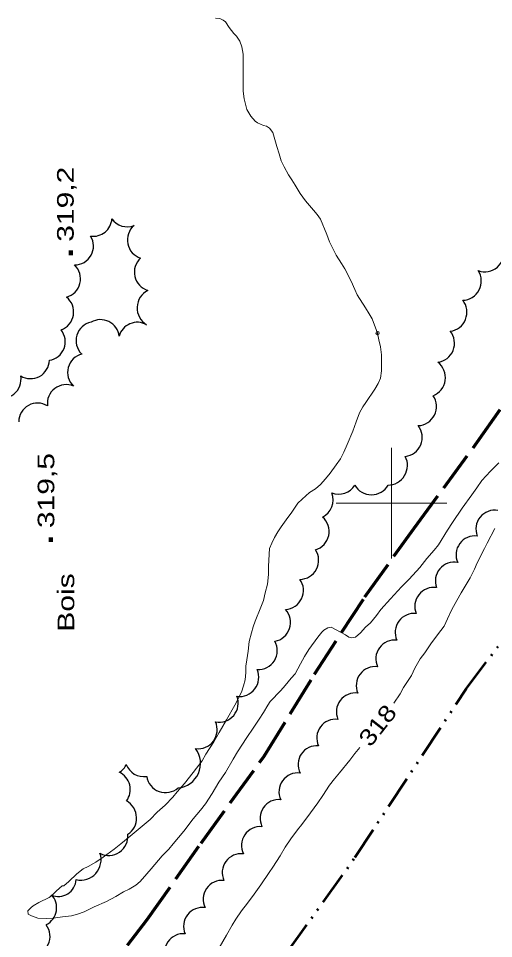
# Model space of a CAD drawing. Extents: x 240591 to 242335, y 5323482 to 5326937.
# Drawn here: x 241932.6 to 242018.5, y 5325921.4 to 5326087.5 of the extents above; entities that cross this region are included whole.
import ezdxf

# ---------------------------------------------------------------- set-up
doc = ezdxf.new("R2010")
doc.units = 0
doc.header["$LTSCALE"] = 1.2
doc.header["$PDMODE"] = 32
doc.header["$PDSIZE"] = 0.6
doc.linetypes.add('DASH_DOUBLE_DOT', pattern=[9.2, 5, -1.2, 0.3, -1.2, 0.3, -1.2])
doc.linetypes.add('LONG_DASHED', pattern=[7.5, 6, -1.5])
for name, color, linetype, lineweight in [('2', 7, 'Continuous', 13), ('22', 7, 'LONG_DASHED', 70), ('3', 7, 'Continuous', 140), ('4', 7, 'DASH_DOUBLE_DOT', 53), ('44', 7, 'Continuous', 25), ('61', 7, 'Continuous', 13)]:
    doc.layers.add(name, color=color, linetype=linetype, lineweight=lineweight)

msp = doc.modelspace()

# ---------------------------------------------------------------- linework, layer by layer
at = {"layer": '2', "linetype": 'LONG_DASHED'}
for points in [[(241997.5, 5326030.7), (241996.5, 5326033.3), (241996, 5326034.2), (241995.3, 5326035.3), (241993.8, 5326037.6), (241993.4, 5326038.6), (241992.7, 5326040.1), (241991.6, 5326042.3), (241991, 5326043.3), (241990, 5326044.8), (241989.4, 5326046), (241988.8, 5326047.2), (241988.3, 5326048.5), (241987.2, 5326051.3), (241986.6, 5326052.1), (241985.9, 5326052.9), (241984.5, 5326054.6), (241983.5, 5326055.9), (241982.6, 5326057.4), (241982, 5326058.4), (241981.4, 5326059.3), (241980.6, 5326060.7), (241980.1, 5326061.8), (241979.7, 5326063.1), (241979.3, 5326064.4), (241978.6, 5326066.9), (241978, 5326067.7), (241977.4, 5326068.1), (241976.9, 5326068.2), (241975.8, 5326068.7), (241975.4, 5326069), (241974.6, 5326069.9), (241973.9, 5326071.1), (241973.7, 5326071.8), (241973.4, 5326073), (241973.2, 5326074.4), (241973.2, 5326075.7), (241973.2, 5326078.2), (241973.2, 5326081.1), (241973, 5326082.4), (241972.6, 5326083.4), (241972, 5326084.3), (241971.5, 5326084.8), (241970.7, 5326085.9), (241970, 5326086.9), (241969.6, 5326087.2), (241969, 5326087.5), (241968.2, 5326087.6)], [(242000.4, 5325963.9), (242001.6, 5325965.6), (242002.2, 5325966.7), (242003.6, 5325968.9), (242004.2, 5325970.2), (242005.2, 5325971.9), (242006, 5325973), (242007.1, 5325974.6), (242008.3, 5325976.2), (242009.5, 5325977.8), (242010.1, 5325979.1), (242010.9, 5325980.8), (242011.8, 5325982.4), (242012.6, 5325983.8), (242014.2, 5325986.5), (242015, 5325988.1), (242015.5, 5325989.2), (242016.8, 5325991.8), (242017.3, 5325992.8), (242018.7, 5325995.4)], [(241968.9, 5325919.7), (241970.2, 5325922), (241971.2, 5325923.8), (241971.9, 5325924.9), (241972.9, 5325926.4), (241974, 5325927.8), (241975.2, 5325929.4), (241976.4, 5325931.1), (241977.9, 5325933.3), (241978.6, 5325934.3), (241979.9, 5325936.3), (241980.8, 5325937.9), (241981.8, 5325939.4), (241983, 5325941), (241983.8, 5325942), (241985.4, 5325944.1), (241986.7, 5325945.9), (241987.6, 5325947.2), (241988.8, 5325949.1), (241989.7, 5325950.2), (241990.6, 5325951.3), (241992.5, 5325953.6), (241993.4, 5325954.8), (241994.3, 5325955.9)]]:
    msp.add_lwpolyline(points, dxfattribs=at)
at = {"layer": '2'}
for points in [[(241940.8, 5325930.9), (241941.7, 5325931.7), (241943.2, 5325933.1), (241944.3, 5325934), (241945.2, 5325934.4), (241946.6, 5325935.2), (241947.9, 5325936.1), (241949.9, 5325937.5), (241951.1, 5325938.5), (241952.8, 5325939.9), (241954.6, 5325941.4), (241956.4, 5325942.9), (241957.7, 5325944.2), (241959.1, 5325945.5), (241960.5, 5325946.9), (241961.3, 5325947.9), (241962.6, 5325949.4), (241964.2, 5325951.4), (241965.8, 5325953.5), (241966.5, 5325954.7), (241967.9, 5325956.9), (241968.9, 5325958.6), (241970.2, 5325960.9), (241971.7, 5325963.5), (241972.9, 5325965.9), (241973.3, 5325967), (241973.6, 5325968.1), (241973.7, 5325969.4), (241973.7, 5325970.6), (241973.9, 5325971.7), (241974.1, 5325973.3), (241974.3, 5325975), (241974.7, 5325976.6), (241975, 5325977.7), (241975.4, 5325978.7), (241976.4, 5325981.2), (241976.9, 5325982.4), (241977.2, 5325983.8), (241977.6, 5325985.4), (241977.8, 5325987.1), (241977.8, 5325988.6), (241978, 5325991.8), (241978.4, 5325992.8), (241978.9, 5325993.8), (241979.5, 5325994.8), (241980.1, 5325995.7), (241981, 5325997), (241982, 5325998.4), (241983.1, 5326000), (241983.9, 5326000.7), (241985.2, 5326001.9), (241986.3, 5326002.6), (241987.2, 5326003.4), (241988.1, 5326004.4), (241988.9, 5326005.4), (241990, 5326006.9), (241990.8, 5326008), (241991.4, 5326009.2), (241992, 5326010.6), (241993, 5326013), (241993.6, 5326014.7), (241994.2, 5326016.3), (241994.8, 5326017.4), (241995.4, 5326018.2), (241997, 5326020.6), (241997.6, 5326021.6), (241998, 5326022.6), (241998.2, 5326023.9), (241998.2, 5326025.3), (241998.2, 5326026.8), (241998, 5326028.2), (241997.7, 5326029.5), (241997.5, 5326030.7)], [(242019.4, 5326007.3), (242017.9, 5326005.8), (242016.3, 5326004.1), (242015.4, 5326002.8), (242014.5, 5326001.5), (242012.8, 5325999.1), (242011, 5325996.5), (242010.1, 5325995.1), (242008.5, 5325992.5), (242007.7, 5325991.5), (242006.4, 5325990), (242005.1, 5325988.4), (242003.2, 5325986.3), (242001.8, 5325984.9), (241999.8, 5325982.7), (241998.1, 5325980.8), (241997.3, 5325979.7), (241996.2, 5325978.4), (241995.3, 5325977.6), (241994.4, 5325976.6), (241993.5, 5325975.8), (241992.8, 5325975.7), (241992.3, 5325975.8), (241991.7, 5325976.2), (241989.1, 5325977.6), (241988.5, 5325977.5), (241987.8, 5325977.1), (241987.4, 5325976.7), (241986.7, 5325975.8), (241985.1, 5325973.6), (241984.3, 5325972.3), (241983.6, 5325971), (241982.6, 5325969.2), (241981.9, 5325968.4), (241980.8, 5325967.1), (241980, 5325966.2), (241978.1, 5325964.2), (241977.7, 5325963.5), (241976.9, 5325962.2), (241976.1, 5325961), (241975, 5325959.4), (241973.9, 5325957.7), (241972.2, 5325955.1), (241971.4, 5325953.8), (241970, 5325951.4), (241968.8, 5325949.6), (241967.6, 5325947.6), (241966.4, 5325945.7), (241965.5, 5325944.6), (241964.2, 5325943), (241962.5, 5325940.8), (241960.6, 5325938.5), (241959.8, 5325937.5), (241958.6, 5325936.3), (241956.6, 5325934), (241955.8, 5325933.1), (241954.6, 5325931.7), (241953.8, 5325931), (241952.6, 5325930.3), (241951.6, 5325929.8), (241950.2, 5325929), (241948.5, 5325928.1), (241946.3, 5325927.1), (241944.5, 5325926.2), (241943.3, 5325925.8), (241942.2, 5325925.5), (241940.6, 5325925.3), (241938.9, 5325925.1), (241937.7, 5325925), (241936.1, 5325925.1), (241935, 5325925.5), (241934.4, 5325925.8), (241934.3, 5325926.4), (241934.9, 5325927), (241935.3, 5325927.3), (241936.3, 5325927.9), (241938.2, 5325928.8), (241938.7, 5325929.2), (241939.5, 5325930), (241940.5, 5325930.9), (241940.8, 5325930.9)]]:
    msp.add_lwpolyline(points, dxfattribs=at)
msp.add_point((241997.5, 5326030.7), dxfattribs=at)
at = {"layer": '22'}
msp.add_lwpolyline([(241919.1, 5325890.8), (241928.3, 5325895.4), (241938.3, 5325902.7), (241946.8, 5325913.1), (241955.9, 5325924.8), (241965.6, 5325938.6), (241977, 5325954.3), (241986.1, 5325969.1), (241995.2, 5325983.1), (242004.1, 5325995.5), (242015.5, 5326011), (242024.5, 5326023.9), (242034.5, 5326037.1), (242046.8, 5326053.7), (242056.4, 5326067.2), (242065.2, 5326078), (242074.2, 5326089), (242085.7, 5326099.3), (242094, 5326108.5), (242100.2, 5326118.2), (242105.5, 5326126.2), (242113.1, 5326130.5), (242120, 5326131.6), (242124.3, 5326133.6)], dxfattribs=at)
at = {"layer": '3'}
for p, q in [((241942.1, 5326044.8), (241942.1, 5326045.6)), ((241938.5, 5325993), (241938.5, 5325993.8))]:
    msp.add_line(p, q, dxfattribs=at)
at = {"layer": '4'}
msp.add_lwpolyline([(241937, 5325854.4), (241947.3, 5325869.3), (241968.4, 5325901), (241993.4, 5325936), (242013.5, 5325966.5), (242038.6, 5325999.6), (242060, 5326029.4), (242078.4, 5326055), (242090.8, 5326072.2)], dxfattribs=at)
at = {"layer": '44'}
for centre, radius, start, end in [((242016.863, 5326045.256), 3.477, 249.94182, 11.50649), ((242012.779, 5326040.095), 3.457, 271.51188, 33.23619), ((242010.184, 5326034.48), 3.447, 277.10085, 38.80149), ((242007.925, 5326028.874), 3.462, 277.2146, 39.14743), ((242006.269, 5326022.652), 3.485, 291.04253, 53.12247), ((242018.642, 5325995.343), 3.39, 79.83528, 202.06127), ((242015.07, 5325990.698), 3.4, 82.7359, 204.64242), ((242011.326, 5325985.942), 3.402, 78.91489, 200.51041), ((242007.623, 5325981.387), 3.402, 81.25085, 202.96536), ((241978.305, 5325978.468), 3.466, 280.54948, 42.28143), ((242004.069, 5325976.688), 3.398, 82.87932, 204.65451), ((241975.922, 5325973.386), 3.451, 266.98263, 29.0066), ((242000.58, 5325971.893), 3.401, 83.2444, 205.09766), ((241972.581, 5325968.548), 3.452, 261.98266, 23.78362), ((241993.446, 5325962.34), 3.395, 81.79891, 203.80517), ((241989.899, 5325957.609), 3.39, 82.52593, 204.73808), ((241961.08, 5325953.02), 4.436, 274.91699, 36.84306), ((241986.525, 5325952.803), 3.4, 85.01703, 206.80038), ((241962.409, 5325918.852), 3.413, 84.60832, 206.30533)]:
    msp.add_arc(centre, radius, start, end, dxfattribs=at)
for centre, major_axis, ratio, start_param, end_param in [((241946.126, 5326051.587), (0.354, 3.38), 0.998588, 3.1084143, 4.7442504), ((241952.275, 5326053.307), (2.601, -2.203), 0.999748, 4.4586417, 5.785617), ((241955.688, 5326047.516), (0.676, -3.335), 0.999231, 3.6364833, 5.7882946), ((241942.76, 5326046.422), (2.981, -1.66), 0.999994, 5.2176325, 7.3463921), ((241940.406, 5326040.515), (3.326, -0.819), 0.999441, 5.2179778, 7.3414906), ((241956.981, 5326041.705), (2.342, -2.5), 0.999995, 3.1176112, 5.2429735), ((241957.607, 5326035.251), (-3.547, 0.136), 0.999813, 5.2173013, 7.3451434), ((241939.152, 5326034.519), (3.398, -0.557), 0.999801, 5.2207523, 7.3427597), ((241947.448, 5326029.745), (1.309, 3.131), 0.994999, 5.2234829, 7.2075584), ((241937.698, 5326029.144), (-1.651, 2.962), 0.997069, 2.7853346, 4.8869186), ((241946.426, 5326029.34), (-0.982, -3.254), 0.998997, 3.6353809, 5.7893971), ((241954.083, 5326029.263), (-3.179, -1.207), 0.998701, 3.8342369, 5.6590177), ((241944.901, 5326023.609), (-0.887, -3.285), 0.998994, 3.6371435, 5.7876344), ((241934.82, 5326025.888), (2.945, 1.702), 0.999432, 3.6381235, 5.7312878), ((241929.617, 5326022.401), (2.184, -2.701), 0.999951, 5.2203107, 7.3442921), ((241941.238, 5326018.011), (-1.79, -2.887), 0.998973, 3.2969027, 5.3984921), ((241936.071, 5326014.685), (-3, -1.602), 0.99923, 3.6632479, 5.7880251), ((242004.668, 5326017.451), (3.092, -1.541), 0.999863, 5.2217627, 7.3450477), ((242002.107, 5326011.873), (3.195, -1.329), 0.998222, 5.2197439, 7.3412499), ((241999.67, 5326006.652), (1.51, 3.068), 0.92907, 3.54511, 5.6998852), ((241990.416, 5326004.971), (3.397, -0.353), 0.979937, 4.452042, 5.8591743), ((241996.385, 5326004.86), (3.422, 0), 0.976317, 3.6341134, 5.7906644), ((241986.243, 5326000.613), (-0.349, 3.399), 0.942103, 3.4540147, 4.9955751), ((241985.277, 5325994.879), (3.383, -0.731), 0.999995, 5.222339, 7.3464189), ((241983.398, 5325989.689), (2.703, -2.144), 0.999885, 5.4037645, 7.5304928), ((241980.654, 5325984.244), (2.473, -2.407), 0.999962, 5.5466893, 7.6715341), ((241997.043, 5325967.077), (-2.725, 2.041), 0.999858, 5.220604, 7.3426), ((241968.874, 5325963.906), (0.582, 3.401), 0.999995, 3.1174702, 5.2442675), ((241965.067, 5325959.101), (2.483, -2.394), 0.999763, 5.3523895, 7.4743547), ((241949.143, 5325954.106), (2.222, 2.607), 0.93854, 4.4308328, 5.0068297), ((241955.274, 5325954.05), (2.066, -2.739), 0.997376, 4.4265783, 5.786829), ((241949.464, 5325948.341), (-1.402, 3.126), 0.977597, 3.6340294, 5.4304335), ((241959.176, 5325951.147), (3.219, -1.169), 0.995541, 3.6348468, 5.7899312), ((241983.084, 5325947.893), (-2.543, 2.26), 0.999587, 5.3192948, 7.444858), ((241979.657, 5325943.084), (-2.382, 2.418), 0.999881, 5.4041272, 7.5318287), ((241950.716, 5325943.224), (-1.015, 3.269), 0.943731, 3.3556647, 5.5101929), ((241976.303, 5325938.195), (-0.237, -3.4), 0.999994, 3.1210798, 5.2427569), ((241948.933, 5325939.848), (2.843, 1.958), 0.999985, 3.6327523, 5.7920257), ((241943.883, 5325935.601), (2.615, -2.571), 0.998327, 5.2646646, 7.388301), ((241972.839, 5325933.297), (-2.683, 2.113), 0.997145, 5.2570751, 7.3802127), ((241939.741, 5325932.43), (1.343, -3.18), 0.962505, 5.5140135, 7.3512913), ((241969.416, 5325928.491), (-2.531, 2.278), 0.999758, 5.349774, 7.4791459), ((241936.07, 5325926.953), (0.028, 3.452), 0.999939, 3.6350084, 5.4697336), ((241965.86, 5325923.6), (-2.701, 2.079), 0.999994, 5.2183443, 7.3462661), ((241934.871, 5325921.781), (1.459, 3.134), 0.99994, 3.634941, 5.7898369)]:
    msp.add_ellipse(centre, major_axis=major_axis, ratio=ratio, start_param=start_param, end_param=end_param, dxfattribs=at)
at = {"layer": '61'}
for points in [[(242000, 5326010), (242000, 5326000), (242000, 5325990)], [(241990, 5326000), (242000, 5326000), (242010, 5326000)]]:
    msp.add_lwpolyline(points, dxfattribs=at)

# ---------------------------------------------------------------- texts
at = {"layer": '2', "width": 1.2}
msp.add_text('318', height=3, rotation=51.913, dxfattribs=at).set_placement((241996.2, 5325955.8))
at = {"layer": '3', "width": 1.35}
for s, p in [('319,2', (241942.6, 5326047.2)), ('319,5', (241939.1, 5325995.5))]:
    msp.add_text(s, height=3, rotation=90, dxfattribs=at).set_placement(p)
at = {"layer": '44', "width": 1.35}
msp.add_text('Bois', height=3, rotation=90, dxfattribs=at).set_placement((241942.7, 5325976.8))

doc.saveas('drawing.dxf')
